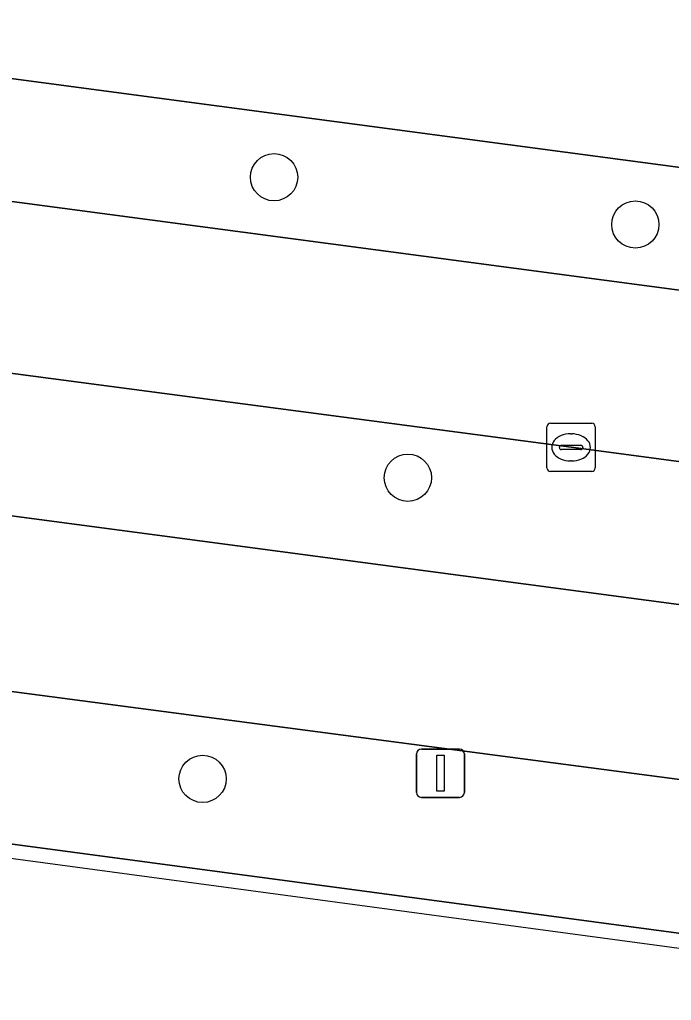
# Model space of a CAD drawing. Extents: x 155887 to 156869, y 383880 to 384678.
# Drawn here: x 156263.05 to 156276.54, y 383950.57 to 383970.89 of the extents above; entities that cross this region are included whole.
import ezdxf

# ---------------------------------------------------------------- set-up
doc = ezdxf.new("R2010")
doc.units = 0
for name, color, linetype in [('IMGEO_Berm_groen', 7, 'Continuous'), ('IMGEO_Boom', 7, 'Continuous'), ('IMGEO_Fietspad_gesloten', 7, 'Continuous'), ('IMGEO_Kolk', 7, 'Continuous'), ('IMGEO_Lichtmast', 7, 'Continuous'), ('IMGEO_Rijbaan_lokaal_gesloten', 7, 'Continuous'), ('IMGEO_Voetpad_gesloten', 7, 'Continuous')]:
    doc.layers.add(name, color=color, linetype=linetype)

msp = doc.modelspace()

# ---------------------------------------------------------------- linework, layer by layer
at = {"layer": 'IMGEO_Berm_groen'}
for points in [[(156356.133, 383957.261), (156217.818, 383975.667)], [(156217.278, 383973.317), (156217.332, 383973.269), (156217.42, 383973.215), (156217.591, 383973.143), (156355.813, 383954.767)], [(156274.463, 383962.028), (156254.172, 383964.712), (156232.85, 383967.556), (156217.144, 383969.655), (156217.083, 383969.641), (156216.937, 383969.596), (156216.776, 383969.501)], [(156216.639, 383969.177), (156216.369, 383967.018), (156216.347, 383966.84), (156217.655, 383966.653), (156226.69, 383965.478), (156236.368, 383964.123), (156243.285, 383963.219), (156254.921, 383961.665), (156268.441, 383959.872), (156287.382, 383957.354), (156307.823, 383954.602), (156323.65, 383952.522), (156338.567, 383950.525), (156350.172, 383948.959), (156353.825, 383948.5), (156355.356, 383948.3), (156355.61, 383950.323)], [(156343.573, 383952.873), (156339.376, 383953.436), (156318.075, 383956.25), (156295.746, 383959.197), (156274.463, 383962.028)]]:
    msp.add_lwpolyline(points, dxfattribs=at)
msp.add_lwpolyline([(156256.907, 383957.756), (156256.443, 383954.67), (156281.131, 383951.374), (156310.829, 383947.586), (156311.179, 383950.607)], close=True, dxfattribs=at)
at = {"layer": 'IMGEO_Boom'}
for centre in [(156268.315, 383967.622), (156275.793, 383966.642), (156271.084, 383961.398), (156266.835, 383955.161)]:
    msp.add_circle(centre, 0.489, dxfattribs=at)
at = {"layer": 'IMGEO_Fietspad_gesloten'}
for points in [[(156365.256, 383947.27), (156364.334, 383947.298), (156363.41, 383947.217), (156358.522, 383947.864), (156357.331, 383948.035), (156355.356, 383948.3), (156353.825, 383948.5), (156350.172, 383948.959), (156338.567, 383950.525), (156323.65, 383952.522), (156307.823, 383954.602), (156287.382, 383957.354), (156268.441, 383959.872), (156254.921, 383961.665), (156243.285, 383963.219), (156236.368, 383964.123), (156226.69, 383965.478), (156217.655, 383966.653)], [(156208.117, 383964.255), (156238.656, 383960.244), (156256.907, 383957.756), (156311.179, 383950.607), (156329.476, 383948.136), (156355.045, 383944.825), (156357.102, 383944.544), (156364.388, 383943.547), (156367.408, 383943.039), (156372.94, 383942.397), (156374.358, 383942.182), (156379.678, 383941.442), (156381.623, 383941.174), (156388.717, 383940.177), (156392.486, 383943.386)]]:
    msp.add_lwpolyline(points, dxfattribs=at)
at = {"layer": 'IMGEO_Kolk'}
for p, q in [((156273.962, 383961.601), (156273.962, 383962.453)), ((156274.037, 383962.527), (156274.889, 383962.527)), ((156274.963, 383962.453), (156274.963, 383961.601)), ((156274.45, 383962.307), (156274.475, 383962.307)), ((156274.221, 383962.021), (156274.221, 383962.033)), ((156274.659, 383961.984), (156274.261, 383961.984)), ((156274.264, 383962.07), (156274.662, 383962.07)), ((156274.705, 383962.033), (156274.705, 383962.021)), ((156274.473, 383961.747), (156274.448, 383961.747)), ((156274.889, 383961.527), (156274.037, 383961.527))]:
    msp.add_line(p, q, dxfattribs=at)
for points in [[(156273.962, 383961.601), (156273.962, 383962.453)], [(156274.037, 383962.527), (156274.889, 383962.527)], [(156274.963, 383962.453), (156274.963, 383961.601)], [(156274.889, 383961.527), (156274.037, 383961.527)]]:
    msp.add_lwpolyline(points, dxfattribs=at)
for centre, radius, start, end in [((156274.039, 383962.451), 0.0765, 91.552, 178.448), ((156274.039, 383962.451), 0.0765, 91.552, 178.448), ((156274.887, 383962.451), 0.0765, 1.552, 88.448), ((156274.887, 383962.451), 0.0765, 1.552, 88.448), ((156274.261, 383962.03), 0.0403, 85.8775, 175.7526), ((156274.258, 383962.02), 0.0366, 178.938, 274.7102), ((156274.662, 383962.027), 0.043, 264.8664, 352.4533), ((156274.666, 383962.032), 0.0386, 1.7309, 96.639), ((156274.039, 383961.603), 0.0765, 181.552, 268.448), ((156274.039, 383961.603), 0.0765, 181.552, 268.448), ((156274.887, 383961.603), 0.0765, 271.552, 358.448), ((156274.887, 383961.603), 0.0765, 271.552, 358.448)]:
    msp.add_arc(centre, radius, start, end, dxfattribs=at)
for centre, major_axis, ratio, start_param, end_param in [((156274.449, 383962.027), (-0.387, 0.002), 0.722429, 4.712389, 7.853982), ((156274.474, 383962.027), (-0.39, 0.002), 0.717154, 1.570796, 4.712389)]:
    msp.add_ellipse(centre, major_axis=major_axis, ratio=ratio, start_param=start_param, end_param=end_param, dxfattribs=at)
at = {"layer": 'IMGEO_Lichtmast'}
for p, q in [((156271.263, 383954.879), (156271.263, 383955.679)), ((156271.263, 383955.679), (156271.263, 383954.879)), ((156271.363, 383955.779), (156272.153, 383955.779)), ((156272.153, 383955.779), (156271.363, 383955.779)), ((156272.253, 383955.679), (156272.253, 383954.879)), ((156272.253, 383954.879), (156272.253, 383955.679)), ((156272.153, 383954.779), (156271.363, 383954.779)), ((156271.363, 383954.779), (156272.153, 383954.779))]:
    msp.add_line(p, q, dxfattribs=at)
msp.add_lwpolyline([(156271.683, 383955.654), (156271.833, 383955.654), (156271.833, 383954.904), (156271.683, 383954.904), (156271.683, 383955.654)], dxfattribs=at)
for centre, start, end in [((156271.363, 383955.679), 90, 180), ((156271.363, 383955.679), 90, 180), ((156272.153, 383955.679), 0, 90), ((156272.153, 383955.679), 360, 90), ((156271.363, 383954.879), 180, 270), ((156271.363, 383954.879), 180, 270), ((156272.153, 383954.879), 270, 0), ((156272.153, 383954.879), 270, 0)]:
    msp.add_arc(centre, 0.1, start, end, dxfattribs=at)
at = {"layer": 'IMGEO_Rijbaan_lokaal_gesloten'}
for points in [[(156175.565, 383984.795), (156173.031, 383985.113), (156172.726, 383985.155), (156172.275, 383981.728), (156214.982, 383976.045), (156217.818, 383975.667), (156356.133, 383957.261), (156356.764, 383961.483), (156355.349, 383961.514)], [(156171.96, 383979.209), (156171.459, 383975.77), (156171.984, 383975.692), (156191.265, 383973.109), (156210.599, 383970.53), (156214.252, 383970.042), (156217.144, 383969.655), (156232.85, 383967.556), (156254.172, 383964.712), (156274.463, 383962.028), (156295.746, 383959.197), (156318.075, 383956.25), (156339.376, 383953.436), (156343.573, 383952.873)], [(156352.104, 383951.496), (156353.236, 383951.3), (156355.198, 383950.89), (156355.813, 383954.767), (156217.591, 383973.143), (156214.618, 383973.538), (156171.96, 383979.209)]]:
    msp.add_lwpolyline(points, dxfattribs=at)
at = {"layer": 'IMGEO_Voetpad_gesloten'}
msp.add_lwpolyline([(156368.406, 383939.305), (156368.496, 383939.997), (156356.707, 383941.582), (156354.682, 383941.881), (156329.119, 383945.201), (156329.476, 383948.136), (156311.179, 383950.607), (156310.829, 383947.586), (156281.131, 383951.374), (156256.443, 383954.67), (156256.907, 383957.756), (156238.656, 383960.244), (156238.216, 383957.053), (156207.642, 383961.291), (156208.117, 383964.255), (156190.171, 383966.75), (156189.738, 383963.829), (156166.505, 383966.946), (156166.241, 383967.474), (156166.589, 383969.895), (156163.078, 383970.357), (156162.591, 383967.021)], close=True, dxfattribs=at)

doc.saveas('drawing.dxf')
